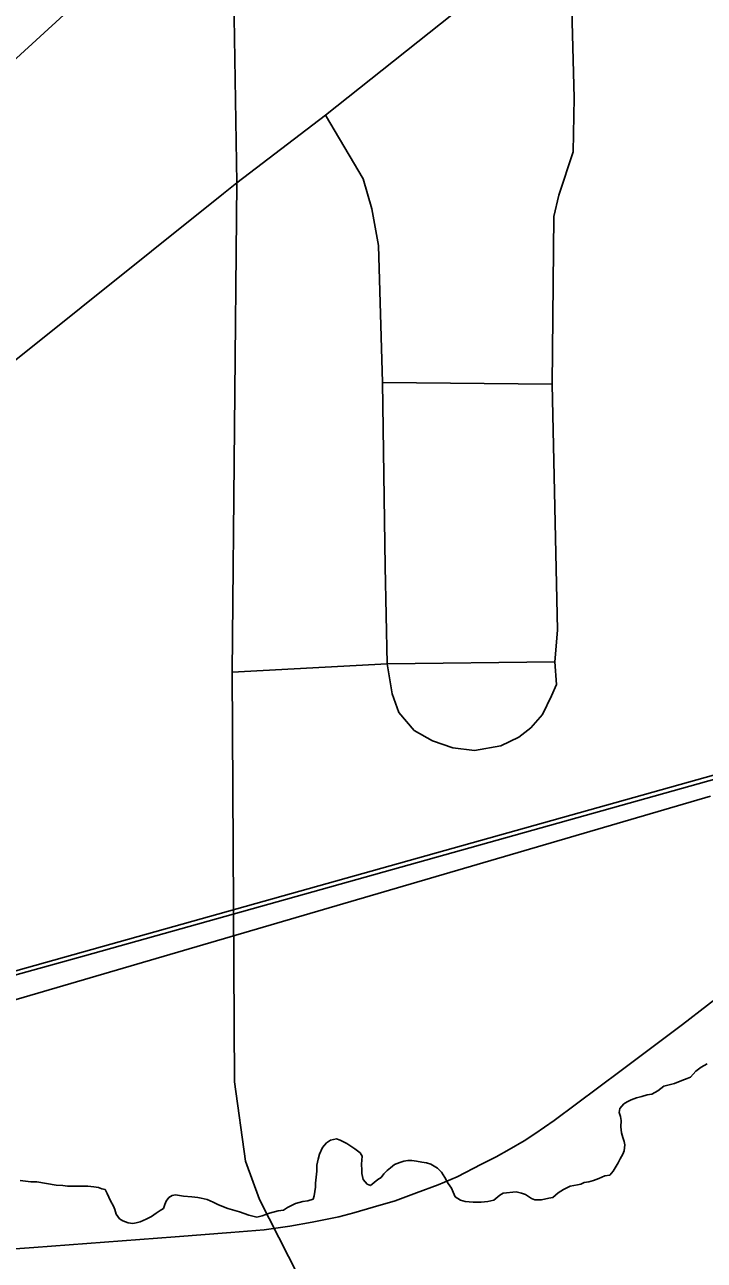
# Model space of a CAD drawing. Extents: x -59 to 82, y -3 to 49.
# Drawn here: x -51.588 to -51.203, y 47.294 to 47.994 of the extents above; entities that cross this region are included whole.
import ezdxf

# ---------------------------------------------------------------- set-up
doc = ezdxf.new("R2010")
doc.units = 0
for name, color, linetype in [('GM_X_County_Road', 7, 'Continuous'), ('GM_X_Minor_River', 7, 'Continuous'), ('GM_X_Rail_Line', 7, 'Continuous'), ('GM_X_State_Route', 7, 'Continuous'), ('GM_X_Township_Road', 7, 'Continuous'), ('GM_X_US_Route', 7, 'Continuous')]:
    doc.layers.add(name, color=color, linetype=linetype)

msp = doc.modelspace()

# ---------------------------------------------------------------- linework, layer by layer
at = {"layer": 'GM_X_County_Road'}
for p, q in [((-51.46776, 47.90418), (-51.47002, 48.04155)), ((-51.47037, 47.62688), (-51.46776, 47.90418)), ((-51.46904, 47.39499), (-51.47037, 47.62688)), ((-51.46283, 47.34999), (-51.46904, 47.39499)), ((-51.45501, 47.32819), (-51.46283, 47.34999)), ((-51.43295, 47.28516), (-51.45501, 47.32819))]:
    msp.add_line(p, q, dxfattribs=at)
at = {"layer": 'GM_X_Minor_River'}
for p, q in [((-51.2046, 47.40325), (-51.2012, 47.40517)), ((-51.21253, 47.39674), (-51.21063, 47.39751)), ((-51.21063, 47.39751), (-51.20762, 47.40095)), ((-51.20762, 47.40095), (-51.2046, 47.40325)), ((-51.22918, 47.38978), (-51.22578, 47.39246)), ((-51.22578, 47.39246), (-51.21972, 47.39402)), ((-51.21972, 47.39402), (-51.21555, 47.39557)), ((-51.21555, 47.39557), (-51.21253, 47.39674)), ((-51.24848, 47.38242), (-51.24659, 47.38358)), ((-51.24659, 47.38358), (-51.24433, 47.38473)), ((-51.24433, 47.38473), (-51.2413, 47.38589)), ((-51.2413, 47.38589), (-51.23827, 47.38667)), ((-51.23827, 47.38667), (-51.23523, 47.38746)), ((-51.23523, 47.38746), (-51.23258, 47.38785)), ((-51.23258, 47.38785), (-51.22918, 47.38978)), ((-51.2511, 47.37747), (-51.25074, 47.37975)), ((-51.25033, 47.37519), (-51.2511, 47.37747)), ((-51.25074, 47.37975), (-51.24848, 47.38242)), ((-51.24993, 47.37291), (-51.25033, 47.37519)), ((-51.25028, 47.36949), (-51.24993, 47.37291)), ((-51.24987, 47.36607), (-51.25028, 47.36949)), ((-51.41464, 47.36187), (-51.41123, 47.36266)), ((-51.41123, 47.36266), (-51.40933, 47.36191)), ((-51.24909, 47.36342), (-51.24987, 47.36607)), ((-51.24831, 47.36115), (-51.24909, 47.36342)), ((-51.42103, 47.35385), (-51.41917, 47.35766)), ((-51.41917, 47.35766), (-51.41691, 47.36034)), ((-51.41691, 47.36034), (-51.41464, 47.36187)), ((-51.40933, 47.36191), (-51.40551, 47.36004)), ((-51.40551, 47.36004), (-51.40093, 47.35703)), ((-51.40093, 47.35703), (-51.39788, 47.35477)), ((-51.24901, 47.35392), (-51.24827, 47.35582)), ((-51.24792, 47.35925), (-51.24831, 47.36115)), ((-51.24827, 47.35582), (-51.24792, 47.35925)), ((-51.4225, 47.34776), (-51.42177, 47.35118)), ((-51.42177, 47.35118), (-51.42103, 47.35385)), ((-51.39788, 47.35477), (-51.39672, 47.35288)), ((-51.39672, 47.35288), (-51.39707, 47.34832)), ((-51.37846, 47.34807), (-51.37543, 47.34923)), ((-51.37543, 47.34923), (-51.37315, 47.35001)), ((-51.37315, 47.35001), (-51.37088, 47.3504)), ((-51.37088, 47.3504), (-51.3686, 47.35042)), ((-51.3686, 47.35042), (-51.36594, 47.35006)), ((-51.36594, 47.35006), (-51.3629, 47.34932)), ((-51.3629, 47.34932), (-51.36023, 47.34896)), ((-51.36023, 47.34896), (-51.35795, 47.34821)), ((-51.25275, 47.34705), (-51.25163, 47.34896)), ((-51.25163, 47.34896), (-51.25051, 47.35125)), ((-51.25051, 47.35125), (-51.24901, 47.35392)), ((-51.42283, 47.34092), (-51.42247, 47.34434)), ((-51.42247, 47.34434), (-51.4225, 47.34776)), ((-51.39707, 47.34832), (-51.39704, 47.3449)), ((-51.39704, 47.3449), (-51.39702, 47.343)), ((-51.39702, 47.343), (-51.39623, 47.33958)), ((-51.38599, 47.3408), (-51.38449, 47.3427)), ((-51.38449, 47.3427), (-51.38261, 47.34462)), ((-51.38261, 47.34462), (-51.38072, 47.34615)), ((-51.38072, 47.34615), (-51.37846, 47.34807)), ((-51.35795, 47.34821), (-51.35604, 47.34709)), ((-51.35604, 47.34709), (-51.35414, 47.34596)), ((-51.35414, 47.34596), (-51.35184, 47.3437)), ((-51.35184, 47.3437), (-51.34991, 47.34067)), ((-51.26257, 47.34014), (-51.25917, 47.34169)), ((-51.25917, 47.34169), (-51.25651, 47.34209)), ((-51.25651, 47.34209), (-51.25463, 47.34438)), ((-51.25463, 47.34438), (-51.25275, 47.34705)), ((-51.59066, 47.33896), (-51.58762, 47.3386)), ((-51.58762, 47.3386), (-51.58458, 47.33824)), ((-51.58458, 47.33824), (-51.58116, 47.33827)), ((-51.58116, 47.33827), (-51.57013, 47.33645)), ((-51.57013, 47.33645), (-51.56633, 47.33609)), ((-51.56633, 47.33609), (-51.56367, 47.33573)), ((-51.56367, 47.33573), (-51.55987, 47.33576)), ((-51.55987, 47.33576), (-51.55608, 47.33579)), ((-51.55608, 47.33579), (-51.55228, 47.33581)), ((-51.55228, 47.33581), (-51.54886, 47.33546)), ((-51.54886, 47.33546), (-51.5462, 47.3351)), ((-51.5462, 47.3351), (-51.54429, 47.33435)), ((-51.54429, 47.33435), (-51.54239, 47.33399)), ((-51.42388, 47.33027), (-51.42316, 47.33521)), ((-51.42318, 47.33749), (-51.42283, 47.34092)), ((-51.42316, 47.33521), (-51.42318, 47.33749)), ((-51.39623, 47.33958), (-51.39393, 47.33694)), ((-51.39393, 47.33694), (-51.39203, 47.33619)), ((-51.39203, 47.33619), (-51.38788, 47.33964)), ((-51.38788, 47.33964), (-51.38599, 47.3408)), ((-51.34991, 47.34067), (-51.34799, 47.33727)), ((-51.34799, 47.33727), (-51.34607, 47.33462)), ((-51.34607, 47.33462), (-51.34529, 47.33234)), ((-51.28265, 47.33392), (-51.27886, 47.33585)), ((-51.27886, 47.33585), (-51.27469, 47.33664)), ((-51.27469, 47.33664), (-51.2728, 47.33703)), ((-51.2728, 47.33703), (-51.2709, 47.33781)), ((-51.2709, 47.33781), (-51.26825, 47.3382)), ((-51.26825, 47.3382), (-51.2656, 47.33898)), ((-51.2656, 47.33898), (-51.26257, 47.34014)), ((-51.54239, 47.33399), (-51.54123, 47.33171)), ((-51.54123, 47.33171), (-51.5393, 47.32755)), ((-51.5393, 47.32755), (-51.53776, 47.32452)), ((-51.50852, 47.32549), (-51.50778, 47.32739)), ((-51.50778, 47.32739), (-51.50628, 47.3293)), ((-51.50628, 47.3293), (-51.50439, 47.33046)), ((-51.50439, 47.33046), (-51.50249, 47.33085)), ((-51.50249, 47.33085), (-51.49793, 47.33012)), ((-51.49793, 47.33012), (-51.49337, 47.32977)), ((-51.49337, 47.32977), (-51.48995, 47.32942)), ((-51.48995, 47.32942), (-51.48804, 47.32905)), ((-51.48804, 47.32905), (-51.48462, 47.32832)), ((-51.48462, 47.32832), (-51.48119, 47.32682)), ((-51.43031, 47.32718), (-51.42765, 47.32758)), ((-51.42765, 47.32758), (-51.42462, 47.32836)), ((-51.42462, 47.32836), (-51.42388, 47.33027)), ((-51.34529, 47.33234), (-51.34413, 47.32969)), ((-51.34413, 47.32969), (-51.34108, 47.32781)), ((-51.34108, 47.32781), (-51.33841, 47.32707)), ((-51.3255, 47.32716), (-51.32209, 47.32795)), ((-51.32209, 47.32795), (-51.31869, 47.33063)), ((-51.31869, 47.33063), (-51.31681, 47.33178)), ((-51.31681, 47.33178), (-51.3096, 47.33259)), ((-51.3096, 47.33259), (-51.30655, 47.33186)), ((-51.30655, 47.33186), (-51.30427, 47.33111)), ((-51.30427, 47.33111), (-51.30083, 47.32886)), ((-51.30083, 47.32886), (-51.29893, 47.32811)), ((-51.29893, 47.32811), (-51.29513, 47.32814)), ((-51.29513, 47.32814), (-51.29096, 47.32893)), ((-51.29096, 47.32893), (-51.28868, 47.32932)), ((-51.28868, 47.32932), (-51.28567, 47.332)), ((-51.28567, 47.332), (-51.28265, 47.33392)), ((-51.53776, 47.32452), (-51.53698, 47.32262)), ((-51.53698, 47.32262), (-51.5362, 47.31997)), ((-51.51606, 47.31859), (-51.51342, 47.32051)), ((-51.51342, 47.32051), (-51.51115, 47.32205)), ((-51.51115, 47.32205), (-51.50926, 47.3232)), ((-51.50926, 47.3232), (-51.50852, 47.32549)), ((-51.48119, 47.32682), (-51.47814, 47.32532)), ((-51.47814, 47.32532), (-51.47281, 47.32308)), ((-51.47281, 47.32308), (-51.46634, 47.32123)), ((-51.46634, 47.32123), (-51.46101, 47.31937)), ((-51.45341, 47.31904), (-51.44924, 47.32059)), ((-51.44924, 47.32059), (-51.44432, 47.32176)), ((-51.44432, 47.32176), (-51.44128, 47.32216)), ((-51.44128, 47.32216), (-51.43902, 47.3237)), ((-51.43902, 47.3237), (-51.43448, 47.32601)), ((-51.43448, 47.32601), (-51.43031, 47.32718)), ((-51.33841, 47.32707), (-51.33385, 47.32672)), ((-51.33385, 47.32672), (-51.3293, 47.32675)), ((-51.3293, 47.32675), (-51.3255, 47.32716)), ((-51.5362, 47.31997), (-51.53428, 47.31732)), ((-51.53428, 47.31732), (-51.53237, 47.3162)), ((-51.53237, 47.3162), (-51.52933, 47.31508)), ((-51.52933, 47.31508), (-51.52666, 47.31472)), ((-51.52666, 47.31472), (-51.52477, 47.31511)), ((-51.52477, 47.31511), (-51.52249, 47.31551)), ((-51.52249, 47.31551), (-51.51909, 47.31705)), ((-51.51909, 47.31705), (-51.51606, 47.31859)), ((-51.46101, 47.31937), (-51.45644, 47.31826)), ((-51.45644, 47.31826), (-51.45341, 47.31904))]:
    msp.add_line(p, q, dxfattribs=at)
at = {"layer": 'GM_X_Rail_Line'}
for p, q in [((-51.55477, 47.46851), (-51.19161, 47.5703)), ((-51.55414, 47.46628), (-51.19098, 47.56808)), ((-51.19938, 47.55671), (-51.84765, 47.36709)), ((-51.62389, 47.44925), (-51.55477, 47.46851)), ((-51.62326, 47.44702), (-51.55414, 47.46628)), ((-51.21533, 47.42746), (-51.18427, 47.45135)), ((-51.24995, 47.40131), (-51.21533, 47.42746)), ((-51.28804, 47.37304), (-51.24995, 47.40131)), ((-51.29897, 47.36553), (-51.28804, 47.37304)), ((-51.30504, 47.36144), (-51.29897, 47.36553)), ((-51.32081, 47.35242), (-51.31344, 47.35659)), ((-51.31344, 47.35659), (-51.30504, 47.36144)), ((-51.32914, 47.34826), (-51.32081, 47.35242)), ((-51.34293, 47.34116), (-51.32914, 47.34826)), ((-51.36601, 47.33194), (-51.35365, 47.33665)), ((-51.35365, 47.33665), (-51.34293, 47.34116)), ((-51.39045, 47.32382), (-51.37803, 47.32757)), ((-51.37803, 47.32757), (-51.36601, 47.33194)), ((-51.41005, 47.31849), (-51.40151, 47.32061)), ((-51.40151, 47.32061), (-51.39045, 47.32382)), ((-51.43777, 47.3131), (-51.42513, 47.31549)), ((-51.42513, 47.31549), (-51.41005, 47.31849)), ((-51.58278, 47.30101), (-51.50283, 47.30709)), ((-51.50283, 47.30709), (-51.47129, 47.30955)), ((-51.47129, 47.30955), (-51.45231, 47.31112)), ((-51.45231, 47.31112), (-51.43777, 47.3131)), ((-51.65071, 47.29603), (-51.58278, 47.30101))]:
    msp.add_line(p, q, dxfattribs=at)
at = {"layer": 'GM_X_State_Route'}
msp.add_line((-51.86972, 47.7218), (-51.47065, 48.08628), dxfattribs=at)
at = {"layer": 'GM_X_Township_Road'}
for p, q in [((-51.27825, 48.0145), (-51.27662, 47.95224)), ((-51.27662, 47.95224), (-51.27716, 47.92166)), ((-51.39621, 47.90637), (-51.41751, 47.94241)), ((-51.27716, 47.92166), (-51.28535, 47.89708)), ((-51.3913, 47.88944), (-51.39621, 47.90637)), ((-51.28535, 47.89708), (-51.28808, 47.88507)), ((-51.38747, 47.86868), (-51.3913, 47.88944)), ((-51.28808, 47.88507), (-51.28917, 47.79004)), ((-51.38527, 47.79104), (-51.38747, 47.86868)), ((-51.38527, 47.79104), (-51.28917, 47.79004)), ((-51.38365, 47.68683), (-51.38527, 47.79104)), ((-51.28917, 47.79004), (-51.28617, 47.65079)), ((-51.38256, 47.63167), (-51.38365, 47.68683)), ((-51.28617, 47.65079), (-51.28754, 47.63276)), ((-51.47037, 47.62688), (-51.38256, 47.63167)), ((-51.28754, 47.63276), (-51.38256, 47.63167)), ((-51.37983, 47.61474), (-51.38256, 47.63167)), ((-51.28754, 47.63276), (-51.28672, 47.61993)), ((-51.37601, 47.60409), (-51.37983, 47.61474)), ((-51.28672, 47.61993), (-51.28945, 47.61365)), ((-51.28945, 47.61365), (-51.29464, 47.603)), ((-51.36727, 47.59399), (-51.37601, 47.60409)), ((-51.29464, 47.603), (-51.30119, 47.59535)), ((-51.35689, 47.58798), (-51.36727, 47.59399)), ((-51.30119, 47.59535), (-51.30801, 47.59017)), ((-51.34543, 47.58416), (-51.35689, 47.58798)), ((-51.30801, 47.59017), (-51.31812, 47.58525)), ((-51.33314, 47.58252), (-51.34543, 47.58416)), ((-51.31812, 47.58525), (-51.33314, 47.58252))]:
    msp.add_line(p, q, dxfattribs=at)
at = {"layer": 'GM_X_US_Route'}
for p, q in [((-51.41751, 47.94241), (-51.32631, 48.01505)), ((-51.46776, 47.90418), (-51.41751, 47.94241)), ((-51.47535, 47.89811), (-51.46776, 47.90418)), ((-51.59681, 47.80091), (-51.47535, 47.89811))]:
    msp.add_line(p, q, dxfattribs=at)

doc.saveas('drawing.dxf')
